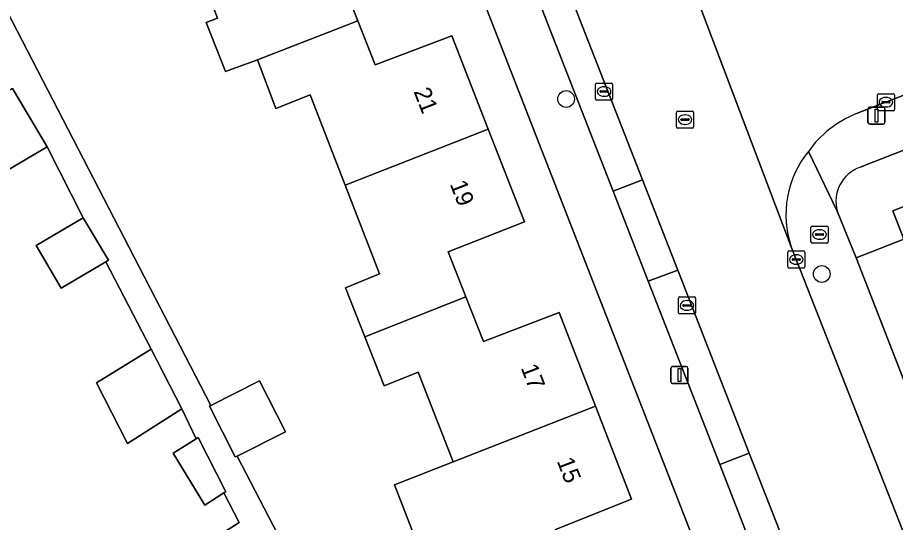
# Model space of a CAD drawing. Extents: x 159680 to 160786, y 387323 to 388340.
# Drawn here: x 159941.8 to 159993.2, y 387613.5 to 387643.1 of the extents above; entities that cross this region are included whole.
import ezdxf

# ---------------------------------------------------------------- set-up
doc = ezdxf.new("R2010")
doc.units = 0
for name, color, linetype in [('IMGEO_Boom', 7, 'Continuous'), ('IMGEO_Brandkraan', 7, 'Continuous'), ('IMGEO_Erf', 7, 'Continuous'), ('IMGEO_Kolk', 7, 'Continuous'), ('IMGEO_Lichtmast', 7, 'Continuous'), ('IMGEO_Pand', 7, 'Continuous'), ('IMGEO_Pand_nummerreeks', 7, 'Continuous'), ('IMGEO_Parkeervlak_open', 7, 'Continuous'), ('IMGEO_Rijbaan_lokaal_open', 7, 'Continuous'), ('IMGEO_Rioolput', 7, 'Continuous'), ('IMGEO_Voetpad_open', 7, 'Continuous')]:
    doc.layers.add(name, color=color, linetype=linetype)

msp = doc.modelspace()

# ---------------------------------------------------------------- linework, layer by layer
at = {"layer": 'IMGEO_Boom'}
for centre in [(159973.88, 387638.33), (159988.853, 387628.078)]:
    msp.add_circle(centre, 0.489, dxfattribs=at)
at = {"layer": 'IMGEO_Brandkraan'}
for p, q in [((159988.294, 387630.889), (159989.146, 387630.889)), ((159988.219, 387629.963), (159988.219, 387630.815)), ((159988.478, 387630.383), (159988.478, 387630.395)), ((159988.916, 387630.346), (159988.518, 387630.346)), ((159988.521, 387630.432), (159988.919, 387630.432)), ((159988.707, 387630.669), (159988.732, 387630.669)), ((159988.962, 387630.395), (159988.962, 387630.383)), ((159989.22, 387630.815), (159989.22, 387629.963)), ((159989.146, 387629.889), (159988.294, 387629.889)), ((159988.73, 387630.109), (159988.705, 387630.109))]:
    msp.add_line(p, q, dxfattribs=at)
for points in [[(159988.294, 387630.889), (159989.146, 387630.889)], [(159988.219, 387629.963), (159988.219, 387630.815)], [(159989.22, 387630.815), (159989.22, 387629.963)], [(159989.146, 387629.889), (159988.294, 387629.889)]]:
    msp.add_lwpolyline(points, dxfattribs=at)
for centre, radius, start, end in [((159988.296, 387630.813), 0.0765, 91.552, 178.448), ((159988.296, 387630.813), 0.0765, 91.552, 178.448), ((159989.144, 387630.813), 0.0765, 1.552, 88.448), ((159989.144, 387630.813), 0.0765, 1.552, 88.448), ((159988.518, 387630.392), 0.0403, 85.8775, 175.7526), ((159988.515, 387630.382), 0.0366, 178.938, 274.7102), ((159988.919, 387630.389), 0.043, 264.8664, 352.4533), ((159988.923, 387630.394), 0.0386, 1.7309, 96.639), ((159988.296, 387629.965), 0.0765, 181.552, 268.448), ((159988.296, 387629.965), 0.0765, 181.552, 268.448), ((159989.144, 387629.965), 0.0765, 271.552, 358.448), ((159989.144, 387629.965), 0.0765, 271.552, 358.448)]:
    msp.add_arc(centre, radius, start, end, dxfattribs=at)
for centre, major_axis, ratio, start_param, end_param in [((159988.706, 387630.389), (-0.387, 0.002), 0.722429, 4.712389, 7.853982), ((159988.731, 387630.389), (-0.39, 0.002), 0.717154, 1.570796, 4.712389)]:
    msp.add_ellipse(centre, major_axis=major_axis, ratio=ratio, start_param=start_param, end_param=end_param, dxfattribs=at)
at = {"layer": 'IMGEO_Erf'}
for points in [[(159851.67, 387712.351), (159896.117, 387729.631), (159924.469, 387675.163), (159926.035, 387672.47), (159927.099, 387670.64), (159953.086, 387620.379), (159955.937, 387621.819), (159957.442, 387618.839), (159954.62, 387617.413), (159956.995, 387612.819), (159934.354, 387598.58), (159939.083, 387591.13), (159939.886, 387591.593), (159945.399, 387593.747), (159950.72, 387595.826), (159949.438, 387599.036), (159954.791, 387601.128), (159960.205, 387603.244), (159961.523, 387600.048), (159965.138, 387590.739), (159973.488, 387594.014), (159974.96, 387590.333), (159988.008, 387595.398), (159930.533, 387742.858)], [(159954.555, 387674.393), (159956.672, 387668.948), (159958.769, 387663.556), (159954.34, 387661.799), (159955.379, 387659.137), (159956.397, 387656.527), (159960.827, 387658.271), (159962.968, 387652.766), (159965.091, 387647.305), (159960.636, 387645.587), (159961.686, 387642.919), (159962.706, 387640.328), (159967.186, 387642.033), (159969.324, 387636.568), (159971.451, 387631.131), (159966.983, 387629.375), (159968.016, 387626.736), (159969.041, 387624.115), (159973.482, 387625.821), (159975.599, 387620.341), (159977.708, 387614.881), (159973.253, 387613.1)], [(160041.471, 387653.96), (160000, 387637.803), (159991.1, 387634.335)], [(159965.871, 387610.501), (159963.826, 387615.731), (159967.273, 387617.081), (159965.22, 387622.329), (159963.235, 387621.532), (159962.1, 387624.404), (159960.965, 387627.276), (159962.951, 387628.086), (159960.935, 387633.284), (159958.886, 387638.567), (159956.888, 387637.769), (159955.804, 387640.62), (159953.946, 387639.951), (159952.811, 387642.816), (159953.472, 387643.07), (159951.472, 387648.23)], [(159940.891, 387604.676), (159954.734, 387613.511), (159953.846, 387615.25), (159952.717, 387614.532), (159950.868, 387617.584), (159951.126, 387617.745), (159952.225, 387618.428), (159951.378, 387620.186), (159948.207, 387618.155), (159946.389, 387621.694), (159949.582, 387623.682), (159946.934, 387628.798), (159944.319, 387627.249), (159942.845, 387629.738), (159945.604, 387631.371), (159943.501, 387635.526), (159941.118, 387634.115)], [(159989.76, 387631.756), (159990.864, 387629.016), (159993.661, 387630.11), (159993.008, 387631.782), (159997.558, 387633.56)]]:
    msp.add_lwpolyline(points, dxfattribs=at)
msp.add_arc((159991.804, 387632.331), 2.124, 109.3705, 195.7184, dxfattribs=at)
at = {"layer": 'IMGEO_Kolk'}
for p, q in [((159975.606, 387638.341), (159975.606, 387639.193)), ((159975.681, 387639.267), (159976.533, 387639.267)), ((159976.607, 387639.193), (159976.607, 387638.341)), ((159975.865, 387638.761), (159975.865, 387638.773)), ((159976.303, 387638.724), (159975.905, 387638.724)), ((159975.908, 387638.81), (159976.306, 387638.81)), ((159976.094, 387639.047), (159976.119, 387639.047)), ((159976.349, 387638.773), (159976.349, 387638.761)), ((159992.106, 387637.716), (159992.106, 387638.568)), ((159992.181, 387638.642), (159993.033, 387638.642)), ((159993.107, 387638.568), (159993.107, 387637.716)), ((159976.533, 387638.267), (159975.681, 387638.267)), ((159976.117, 387638.487), (159976.092, 387638.487)), ((159992.365, 387638.136), (159992.365, 387638.148)), ((159992.803, 387638.099), (159992.405, 387638.099)), ((159992.408, 387638.185), (159992.806, 387638.185)), ((159992.594, 387638.422), (159992.619, 387638.422)), ((159992.849, 387638.148), (159992.849, 387638.136)), ((159993.033, 387637.642), (159992.181, 387637.642)), ((159992.617, 387637.862), (159992.592, 387637.862)), ((159986.86, 387628.501), (159986.86, 387629.353)), ((159986.935, 387629.427), (159987.787, 387629.427)), ((159987.861, 387629.353), (159987.861, 387628.501)), ((159987.119, 387628.921), (159987.119, 387628.933)), ((159987.557, 387628.884), (159987.159, 387628.884)), ((159987.162, 387628.97), (159987.56, 387628.97)), ((159987.348, 387629.207), (159987.373, 387629.207)), ((159987.603, 387628.933), (159987.603, 387628.921)), ((159987.787, 387628.427), (159986.935, 387628.427)), ((159987.371, 387628.647), (159987.346, 387628.647)), ((159980.532, 387626.737), (159981.384, 387626.737)), ((159980.457, 387625.811), (159980.457, 387626.663)), ((159980.716, 387626.231), (159980.716, 387626.243)), ((159980.759, 387626.28), (159981.157, 387626.28)), ((159980.945, 387626.517), (159980.97, 387626.517)), ((159981.2, 387626.243), (159981.2, 387626.231)), ((159981.458, 387626.663), (159981.458, 387625.811)), ((159981.384, 387625.737), (159980.532, 387625.737)), ((159981.154, 387626.194), (159980.756, 387626.194)), ((159980.968, 387625.957), (159980.943, 387625.957))]:
    msp.add_line(p, q, dxfattribs=at)
for points in [[(159975.606, 387638.341), (159975.606, 387639.193)], [(159975.681, 387639.267), (159976.533, 387639.267)], [(159976.607, 387639.193), (159976.607, 387638.341)], [(159992.106, 387637.716), (159992.106, 387638.568)], [(159992.181, 387638.642), (159993.033, 387638.642)], [(159993.107, 387638.568), (159993.107, 387637.716)], [(159976.533, 387638.267), (159975.681, 387638.267)], [(159993.033, 387637.642), (159992.181, 387637.642)], [(159986.86, 387628.501), (159986.86, 387629.353)], [(159986.935, 387629.427), (159987.787, 387629.427)], [(159987.861, 387629.353), (159987.861, 387628.501)], [(159987.787, 387628.427), (159986.935, 387628.427)], [(159980.532, 387626.737), (159981.384, 387626.737)], [(159980.457, 387625.811), (159980.457, 387626.663)], [(159981.458, 387626.663), (159981.458, 387625.811)], [(159981.384, 387625.737), (159980.532, 387625.737)]]:
    msp.add_lwpolyline(points, dxfattribs=at)
for centre, radius, start, end in [((159975.683, 387639.191), 0.0765, 91.552, 178.448), ((159975.683, 387639.191), 0.0765, 91.552, 178.448), ((159976.531, 387639.191), 0.0765, 1.552, 88.448), ((159976.531, 387639.191), 0.0765, 1.552, 88.448), ((159975.905, 387638.77), 0.0403, 85.8775, 175.7526), ((159975.902, 387638.76), 0.0366, 178.938, 274.7102), ((159976.306, 387638.767), 0.043, 264.8664, 352.4533), ((159976.31, 387638.772), 0.0386, 1.7309, 96.639), ((159992.183, 387638.566), 0.0765, 91.552, 178.448), ((159992.183, 387638.566), 0.0765, 91.552, 178.448), ((159993.031, 387638.566), 0.0765, 1.552, 88.448), ((159993.031, 387638.566), 0.0765, 1.552, 88.448), ((159975.683, 387638.343), 0.0765, 181.552, 268.448), ((159975.683, 387638.343), 0.0765, 181.552, 268.448), ((159976.531, 387638.343), 0.0765, 271.552, 358.448), ((159976.531, 387638.343), 0.0765, 271.552, 358.448), ((159992.405, 387638.145), 0.0403, 85.8775, 175.7526), ((159992.402, 387638.135), 0.0366, 178.938, 274.7102), ((159992.806, 387638.142), 0.043, 264.8664, 352.4533), ((159992.81, 387638.147), 0.0386, 1.7309, 96.639), ((159992.183, 387637.718), 0.0765, 181.552, 268.448), ((159992.183, 387637.718), 0.0765, 181.552, 268.448), ((159993.031, 387637.718), 0.0765, 271.552, 358.448), ((159993.031, 387637.718), 0.0765, 271.552, 358.448), ((159986.937, 387629.351), 0.0765, 91.552, 178.448), ((159986.937, 387629.351), 0.0765, 91.552, 178.448), ((159987.785, 387629.351), 0.0765, 1.552, 88.448), ((159987.785, 387629.351), 0.0765, 1.552, 88.448), ((159987.159, 387628.93), 0.0403, 85.8775, 175.7526), ((159987.156, 387628.92), 0.0366, 178.938, 274.7102), ((159987.56, 387628.927), 0.043, 264.8664, 352.4533), ((159987.564, 387628.932), 0.0386, 1.7309, 96.639), ((159986.937, 387628.503), 0.0765, 181.552, 268.448), ((159986.937, 387628.503), 0.0765, 181.552, 268.448), ((159987.785, 387628.503), 0.0765, 271.552, 358.448), ((159987.785, 387628.503), 0.0765, 271.552, 358.448), ((159980.534, 387626.661), 0.0765, 91.552, 178.448), ((159980.534, 387626.661), 0.0765, 91.552, 178.448), ((159981.382, 387626.661), 0.0765, 1.552, 88.448), ((159981.382, 387626.661), 0.0765, 1.552, 88.448), ((159980.756, 387626.24), 0.0403, 85.8775, 175.7526), ((159980.753, 387626.23), 0.0366, 178.938, 274.7102), ((159981.157, 387626.237), 0.043, 264.8664, 352.4533), ((159981.161, 387626.242), 0.0386, 1.7309, 96.639), ((159980.534, 387625.813), 0.0765, 181.552, 268.448), ((159980.534, 387625.813), 0.0765, 181.552, 268.448), ((159981.382, 387625.813), 0.0765, 271.552, 358.448), ((159981.382, 387625.813), 0.0765, 271.552, 358.448)]:
    msp.add_arc(centre, radius, start, end, dxfattribs=at)
for centre, major_axis, ratio, start_param, end_param in [((159976.093, 387638.767), (-0.387, 0.002), 0.722429, 4.712389, 7.853982), ((159976.118, 387638.767), (-0.39, 0.002), 0.717154, 1.570796, 4.712389), ((159992.593, 387638.142), (-0.387, 0.002), 0.722429, 4.712389, 7.853982), ((159992.618, 387638.142), (-0.39, 0.002), 0.717154, 1.570796, 4.712389), ((159987.347, 387628.927), (-0.387, 0.002), 0.722429, 4.712389, 7.853982), ((159987.372, 387628.927), (-0.39, 0.002), 0.717154, 1.570796, 4.712389), ((159980.944, 387626.237), (-0.387, 0.002), 0.722429, 4.712389, 7.853982), ((159980.969, 387626.237), (-0.39, 0.002), 0.717154, 1.570796, 4.712389)]:
    msp.add_ellipse(centre, major_axis=major_axis, ratio=ratio, start_param=start_param, end_param=end_param, dxfattribs=at)
at = {"layer": 'IMGEO_Lichtmast'}
for p, q in [((159991.557, 387636.957), (159991.557, 387637.757)), ((159991.557, 387637.757), (159991.557, 387636.957)), ((159991.657, 387637.857), (159992.447, 387637.857)), ((159992.447, 387637.857), (159991.657, 387637.857)), ((159992.547, 387637.757), (159992.547, 387636.957)), ((159992.547, 387636.957), (159992.547, 387637.757)), ((159992.447, 387636.857), (159991.657, 387636.857)), ((159991.657, 387636.857), (159992.447, 387636.857)), ((159980.12, 387622.662), (159980.91, 387622.662)), ((159980.91, 387622.662), (159980.12, 387622.662)), ((159980.02, 387621.762), (159980.02, 387622.562)), ((159980.02, 387622.562), (159980.02, 387621.762)), ((159981.01, 387622.562), (159981.01, 387621.762)), ((159981.01, 387621.762), (159981.01, 387622.562)), ((159980.91, 387621.662), (159980.12, 387621.662)), ((159980.12, 387621.662), (159980.91, 387621.662))]:
    msp.add_line(p, q, dxfattribs=at)
for points in [[(159991.977, 387637.732), (159992.127, 387637.732), (159992.127, 387636.982), (159991.977, 387636.982), (159991.977, 387637.732)], [(159980.44, 387622.537), (159980.59, 387622.537), (159980.59, 387621.787), (159980.44, 387621.787), (159980.44, 387622.537)]]:
    msp.add_lwpolyline(points, dxfattribs=at)
for centre, start, end in [((159991.657, 387637.757), 90, 180), ((159991.657, 387637.757), 90, 180), ((159992.447, 387637.757), 0, 90), ((159992.447, 387637.757), 360, 90), ((159991.657, 387636.957), 180, 270), ((159991.657, 387636.957), 180, 270), ((159992.447, 387636.957), 270, 0), ((159992.447, 387636.957), 270, 0), ((159980.12, 387622.562), 90, 180), ((159980.12, 387622.562), 90, 180), ((159980.91, 387622.562), 0, 90), ((159980.91, 387622.562), 360, 90), ((159980.12, 387621.762), 180, 270), ((159980.12, 387621.762), 180, 270), ((159980.91, 387621.762), 270, 0), ((159980.91, 387621.762), 270, 0)]:
    msp.add_arc(centre, 0.1, start, end, dxfattribs=at)
at = {"layer": 'IMGEO_Pand'}
for points in [[(159953.472, 387643.07), (159952.811, 387642.816), (159953.946, 387639.951), (159955.804, 387640.62), (159961.686, 387642.919), (159960.636, 387645.587), (159965.091, 387647.305), (159962.968, 387652.766), (159951.472, 387648.23)], [(159955.804, 387640.62), (159956.888, 387637.769), (159958.886, 387638.567), (159960.935, 387633.284), (159969.324, 387636.568), (159967.186, 387642.033), (159962.706, 387640.328), (159961.686, 387642.919)], [(159941.118, 387634.115), (159943.501, 387635.526), (159941.471, 387638.954), (159939.135, 387637.464)], [(159968.016, 387626.736), (159966.983, 387629.375), (159971.451, 387631.131), (159969.324, 387636.568), (159960.935, 387633.284), (159962.951, 387628.086), (159960.965, 387627.276), (159962.1, 387624.404)], [(159997.558, 387633.56), (159993.008, 387631.782), (159993.661, 387630.11), (159990.864, 387629.016), (159994.131, 387620.657), (159997.166, 387621.843), (159997.482, 387621.035), (159999.469, 387621.812), (159998.879, 387623.32), (160000, 387623.758), (160001.36, 387624.29), (160000, 387627.768), (159997.891, 387633.093), (159997.76, 387633.042)], [(159945.604, 387631.371), (159942.845, 387629.738), (159944.319, 387627.249), (159946.934, 387628.798), (159947.078, 387628.883)], [(159975.599, 387620.341), (159973.482, 387625.821), (159969.041, 387624.115), (159968.016, 387626.736), (159962.1, 387624.404), (159963.235, 387621.532), (159965.22, 387622.329), (159967.273, 387617.081)], [(159949.582, 387623.682), (159946.389, 387621.694), (159948.207, 387618.155), (159951.378, 387620.186)], [(159953.086, 387620.379), (159953.007, 387620.339), (159954.512, 387617.359), (159954.62, 387617.413), (159957.442, 387618.839), (159955.937, 387621.819)], [(159977.708, 387614.881), (159975.599, 387620.341), (159967.273, 387617.081), (159963.826, 387615.731), (159965.871, 387610.501), (159966.344, 387610.69), (159967.505, 387607.862), (159968.344, 387608.168), (159968.458, 387608.212), (159974.306, 387610.483), (159973.253, 387613.1)], [(159952.225, 387618.428), (159951.126, 387617.745), (159950.868, 387617.584), (159952.717, 387614.532), (159953.846, 387615.25), (159953.951, 387615.317), (159952.343, 387618.501)]]:
    msp.add_lwpolyline(points, close=True, dxfattribs=at)
at = {"layer": 'IMGEO_Parkeervlak_open'}
for points in [[(159973.96, 387644.85), (159972.266, 387644.148), (159976.636, 387632.938), (159978.353, 387633.599)], [(159980.42, 387628.304), (159978.696, 387627.653), (159982.883, 387616.915), (159984.609, 387617.576)]]:
    msp.add_lwpolyline(points, close=True, dxfattribs=at)
at = {"layer": 'IMGEO_Rijbaan_lokaal_open'}
for points in [[(159987.067, 387629.663), (159980.525, 387646.948), (159978.546, 387651.907), (159972.147, 387649.493), (159972.192, 387649.377), (159973.96, 387644.85), (159978.353, 387633.599), (159980.42, 387628.304), (159984.609, 387617.576), (159986.764, 387612.059), (159991.093, 387600.971), (159991.114, 387600.918), (159992.8, 387596.587), (159999.072, 387599.055), (159995.615, 387607.919), (159987.361, 387628.927)], [(159978.353, 387633.599), (159976.636, 387632.938), (159978.696, 387627.653), (159980.42, 387628.304)], [(159984.609, 387617.576), (159982.883, 387616.915), (159985.035, 387611.394), (159986.764, 387612.059)]]:
    msp.add_lwpolyline(points, close=True, dxfattribs=at)
for points in [[(159980.525, 387646.948), (159987.067, 387629.663)], [(159990.885, 387637.472), (160000, 387641.023), (160013.801, 387646.398)]]:
    msp.add_lwpolyline(points, dxfattribs=at)
for centre, radius, start, end in [((159993.112, 387631.746), 6.143, 111.2495, 145.1816), ((159992.632, 387631.552), 5.877, 140.953, 198.7459)]:
    msp.add_arc(centre, radius, start, end, dxfattribs=at)
at = {"layer": 'IMGEO_Rioolput'}
for p, q in [((159980.344, 387636.696), (159980.344, 387637.548)), ((159980.419, 387637.622), (159981.271, 387637.622)), ((159981.345, 387637.548), (159981.345, 387636.696)), ((159980.603, 387637.116), (159980.603, 387637.128)), ((159981.041, 387637.079), (159980.643, 387637.079)), ((159980.646, 387637.165), (159981.044, 387637.165)), ((159980.832, 387637.402), (159980.857, 387637.402)), ((159981.087, 387637.128), (159981.087, 387637.116)), ((159981.271, 387636.622), (159980.419, 387636.622)), ((159980.855, 387636.842), (159980.83, 387636.842))]:
    msp.add_line(p, q, dxfattribs=at)
for points in [[(159980.344, 387636.696), (159980.344, 387637.548)], [(159980.419, 387637.622), (159981.271, 387637.622)], [(159981.345, 387637.548), (159981.345, 387636.696)], [(159981.271, 387636.622), (159980.419, 387636.622)]]:
    msp.add_lwpolyline(points, dxfattribs=at)
for centre, radius, start, end in [((159980.421, 387637.546), 0.0765, 91.552, 178.448), ((159980.421, 387637.546), 0.0765, 91.552, 178.448), ((159981.269, 387637.546), 0.0765, 1.552, 88.448), ((159981.269, 387637.546), 0.0765, 1.552, 88.448), ((159980.643, 387637.125), 0.0403, 85.8775, 175.7526), ((159980.64, 387637.115), 0.0366, 178.938, 274.7102), ((159981.044, 387637.122), 0.043, 264.8664, 352.4533), ((159981.048, 387637.127), 0.0386, 1.7309, 96.639), ((159980.421, 387636.698), 0.0765, 181.552, 268.448), ((159980.421, 387636.698), 0.0765, 181.552, 268.448), ((159981.269, 387636.698), 0.0765, 271.552, 358.448), ((159981.269, 387636.698), 0.0765, 271.552, 358.448)]:
    msp.add_arc(centre, radius, start, end, dxfattribs=at)
for centre, major_axis, ratio, start_param, end_param in [((159980.831, 387637.122), (-0.387, 0.002), 0.722429, 4.712389, 7.853982), ((159980.856, 387637.122), (-0.39, 0.002), 0.717154, 1.570796, 4.712389)]:
    msp.add_ellipse(centre, major_axis=major_axis, ratio=ratio, start_param=start_param, end_param=end_param, dxfattribs=at)
at = {"layer": 'IMGEO_Voetpad_open'}
for points in [[(159922.8, 387775.948), (159921.528, 387779.204), (159919.835, 387783.57), (159914.429, 387797.56), (159912.569, 387796.796), (159918.022, 387783.189), (159930.92, 387750), (159933.271, 387743.95), (159930.533, 387742.858), (159988.008, 387595.398), (159992.448, 387596.444), (159992.8, 387596.587), (159991.114, 387600.918), (159991.093, 387600.971)], [(159988.307, 387603), (159985.035, 387611.394), (159982.883, 387616.915), (159978.696, 387627.653), (159976.636, 387632.938), (159972.266, 387644.148), (159970.477, 387648.738), (159966.129, 387659.893), (159966.104, 387659.956), (159963.919, 387665.562), (159959.547, 387676.776), (159957.73, 387681.436), (159953.374, 387692.61), (159951.541, 387697.313), (159947.28, 387708.243), (159944.786, 387714.662), (159940.978, 387724.461), (159938.468, 387730.905), (159935.282, 387739.085)], [(159934.354, 387598.58), (159956.995, 387612.819), (159954.62, 387617.413), (159954.512, 387617.359), (159953.007, 387620.339), (159953.086, 387620.379), (159927.099, 387670.64)], [(160041.323, 387657.127), (160022.439, 387649.763), (160016.382, 387647.404), (160013.801, 387646.398), (160000, 387641.023), (159990.885, 387637.472)], [(159991.1, 387634.335), (160000, 387637.803), (160041.471, 387653.96)], [(159941.471, 387638.954), (159943.501, 387635.526), (159945.604, 387631.371), (159947.078, 387628.883), (159946.934, 387628.798), (159949.582, 387623.682), (159951.378, 387620.186), (159952.225, 387618.428), (159952.343, 387618.501), (159953.951, 387615.317), (159953.846, 387615.25), (159954.734, 387613.511), (159940.891, 387604.676)], [(159988.068, 387635.254), (159989.76, 387631.756)], [(160014.618, 387568.087), (160000, 387605.591), (159998.053, 387610.587), (159997.526, 387611.938), (159996.271, 387615.216), (159994.131, 387620.657), (159990.864, 387629.016), (159989.76, 387631.756), (159988.068, 387635.254)], [(159987.067, 387629.663), (159987.361, 387628.927), (159995.615, 387607.919), (159999.072, 387599.055), (160000.343, 387595.839), (160003.105, 387588.75), (160008.272, 387575.517), (160010.227, 387570.53), (160017.67, 387551.468), (160019.899, 387545.798), (160021.109, 387542.72), (160024.093, 387535.131), (160031.202, 387516.934), (160031.95, 387515.027), (160032.421, 387515.214), (160033.739, 387511.836), (160033.273, 387511.651), (160039.429, 387495.946), (160039.516, 387495.711), (160039.549, 387495.628)]]:
    msp.add_lwpolyline(points, dxfattribs=at)
for centre, radius, start, end in [((159993.112, 387631.746), 6.143, 111.2495, 145.1816), ((159992.632, 387631.552), 5.877, 140.953, 198.7459), ((159991.804, 387632.331), 2.124, 109.3705, 195.7184)]:
    msp.add_arc(centre, radius, start, end, dxfattribs=at)

# ---------------------------------------------------------------- texts
at = {"layer": 'IMGEO_Pand_nummerreeks'}
for s, rotation, p in [('21', 291.3661, (159964.938, 387638.777)), ('19', 291.3661, (159967.062, 387633.346)), ('17', 291.121, (159971.214, 387622.59)), ('15', 291.119, (159973.326, 387617.12))]:
    msp.add_text(s, height=1, rotation=rotation, dxfattribs=at).set_placement(p)

doc.saveas('drawing.dxf')
